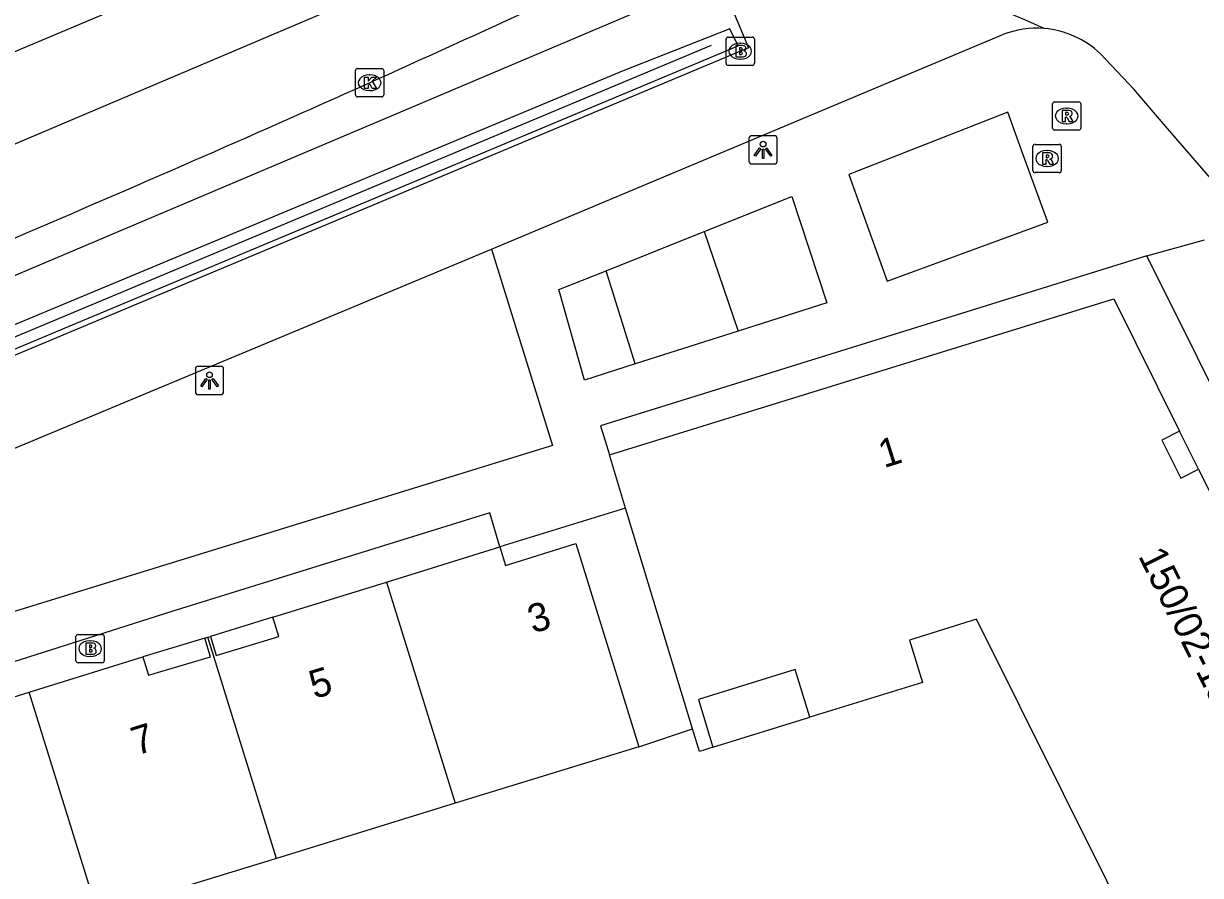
# Model space of a CAD drawing. Extents: x 161696 to 162377, y 380761 to 381673.
# Drawn here: x 162298.56 to 162340.12, y 381623.55 to 381653.64 of the extents above; entities that cross this region are included whole.
import ezdxf

# ---------------------------------------------------------------- set-up
doc = ezdxf.new("R2010")
doc.units = 0
for name, color, linetype in [('IMGEO_Berm_open', 7, 'Continuous'), ('IMGEO_Brandkraan', 7, 'Continuous'), ('IMGEO_Fietspad_gesloten', 7, 'Continuous'), ('IMGEO_Fietspad_open', 7, 'Continuous'), ('IMGEO_Groenvoorziening', 7, 'Continuous'), ('IMGEO_Haag', 7, 'Continuous'), ('IMGEO_Hek', 7, 'Continuous'), ('IMGEO_Kolk', 7, 'Continuous'), ('IMGEO_Lichtpunt', 7, 'Continuous'), ('IMGEO_Pand', 7, 'Continuous'), ('IMGEO_Pand_nummerreeks', 7, 'Continuous'), ('IMGEO_Pand_overbouw', 7, 'Continuous'), ('IMGEO_Rijbaan_regionaal_gesloten', 7, 'Continuous'), ('IMGEO_Rioolput', 7, 'Continuous'), ('IMGEO_Voetpad_open', 7, 'Continuous')]:
    doc.layers.add(name, color=color, linetype=linetype)

msp = doc.modelspace()

# ---------------------------------------------------------------- linework, layer by layer
at = {"layer": 'IMGEO_Berm_open'}
msp.add_lwpolyline([(162297.594, 381644.472), (162322.773, 381655.148)], dxfattribs=at)
at = {"layer": 'IMGEO_Brandkraan'}
for p, q in [((162323.372, 381652.232), (162323.372, 381653.084)), ((162323.447, 381653.158), (162324.299, 381653.158)), ((162323.86, 381652.938), (162323.885, 381652.938)), ((162324.373, 381653.084), (162324.373, 381652.232)), ((162323.883, 381652.378), (162323.858, 381652.378)), ((162324.299, 381652.158), (162323.447, 381652.158)), ((162300.487, 381632.058), (162301.339, 381632.058)), ((162300.412, 381631.132), (162300.412, 381631.984)), ((162300.9, 381631.838), (162300.925, 381631.838)), ((162301.413, 381631.984), (162301.413, 381631.132)), ((162300.923, 381631.278), (162300.898, 381631.278)), ((162301.339, 381631.058), (162300.487, 381631.058))]:
    msp.add_line(p, q, dxfattribs=at)
for points in [[(162323.372, 381652.232), (162323.372, 381653.084)], [(162323.447, 381653.158), (162324.299, 381653.158)], [(162323.72, 381652.858), (162323.72, 381652.458), (162323.933, 381652.458)], [(162323.951, 381652.858), (162323.72, 381652.858)], [(162323.899, 381652.777), (162323.845, 381652.777), (162323.845, 381652.701)], [(162324.373, 381653.084), (162324.373, 381652.232)], [(162323.845, 381652.701), (162323.898, 381652.701)], [(162323.907, 381652.625), (162323.845, 381652.625), (162323.845, 381652.544)], [(162323.845, 381652.544), (162323.907, 381652.544)], [(162324.299, 381652.158), (162323.447, 381652.158)], [(162300.487, 381632.058), (162301.339, 381632.058)], [(162300.412, 381631.132), (162300.412, 381631.984)], [(162300.76, 381631.758), (162300.76, 381631.358), (162300.973, 381631.358)], [(162300.991, 381631.758), (162300.76, 381631.758)], [(162300.939, 381631.677), (162300.885, 381631.677), (162300.885, 381631.601)], [(162300.885, 381631.601), (162300.938, 381631.601)], [(162301.413, 381631.984), (162301.413, 381631.132)], [(162300.947, 381631.525), (162300.885, 381631.525), (162300.885, 381631.444)], [(162300.885, 381631.444), (162300.947, 381631.444)], [(162301.339, 381631.058), (162300.487, 381631.058)]]:
    msp.add_lwpolyline(points, dxfattribs=at)
for centre, radius, start, end in [((162323.449, 381653.082), 0.0765, 91.552, 178.448), ((162323.449, 381653.082), 0.0765, 91.552, 178.448), ((162323.9, 381652.739), 0.0379, 267.8285, 90.9355), ((162323.955, 381652.713), 0.145, 59.4692, 91.5367), ((162323.98, 381652.76), 0.0922, 285.5137, 58.1501), ((162324.297, 381653.082), 0.0765, 1.552, 88.448), ((162324.297, 381653.082), 0.0765, 1.552, 88.448), ((162323.908, 381652.584), 0.0404, 269.8759, 90.5077), ((162323.939, 381652.709), 0.251, 268.6676, 293.5347), ((162323.985, 381652.568), 0.105, 301.3115, 78.989), ((162323.449, 381652.234), 0.0765, 181.552, 268.448), ((162323.449, 381652.234), 0.0765, 181.552, 268.448), ((162324.297, 381652.234), 0.0765, 271.552, 358.448), ((162324.297, 381652.234), 0.0765, 271.552, 358.448), ((162300.489, 381631.982), 0.0765, 91.552, 178.448), ((162300.489, 381631.982), 0.0765, 91.552, 178.448), ((162301.337, 381631.982), 0.0765, 1.552, 88.448), ((162301.337, 381631.982), 0.0765, 1.552, 88.448), ((162300.94, 381631.639), 0.0379, 267.8285, 90.9355), ((162300.995, 381631.613), 0.145, 59.4692, 91.5367), ((162301.02, 381631.66), 0.0922, 285.5137, 58.1501), ((162300.948, 381631.484), 0.0404, 269.8759, 90.5077), ((162300.979, 381631.609), 0.251, 268.6676, 293.5347), ((162301.025, 381631.468), 0.105, 301.3115, 78.989), ((162300.489, 381631.134), 0.0765, 181.552, 268.448), ((162300.489, 381631.134), 0.0765, 181.552, 268.448), ((162301.337, 381631.134), 0.0765, 271.552, 358.448), ((162301.337, 381631.134), 0.0765, 271.552, 358.448)]:
    msp.add_arc(centre, radius, start, end, dxfattribs=at)
for centre, major_axis, ratio, start_param, end_param in [((162323.859, 381652.658), (-0.387, 0.002), 0.722429, 4.712389, 7.853982), ((162323.884, 381652.658), (-0.39, 0.002), 0.717154, 1.570796, 4.712389), ((162300.899, 381631.558), (-0.387, 0.002), 0.722429, 4.712389, 7.853982), ((162300.924, 381631.558), (-0.39, 0.002), 0.717154, 1.570796, 4.712389)]:
    msp.add_ellipse(centre, major_axis=major_axis, ratio=ratio, start_param=start_param, end_param=end_param, dxfattribs=at)
at = {"layer": 'IMGEO_Fietspad_gesloten'}
for points in [[(162323.06, 381655.431), (162324.159, 381652.778), (162282.182, 381635.19)], [(162315.091, 381645.665), (162333.141, 381653.245)], [(162285.631, 381633.378), (162315.091, 381645.665)]]:
    msp.add_lwpolyline(points, dxfattribs=at)
for centre, radius, start, end in [((162325.274, 381633.635), 21.908, 64.7936, 95.7991), ((162334.328, 381650.204), 3.264, 85.1585, 111.3319)]:
    msp.add_arc(centre, radius, start, end, dxfattribs=at)
at = {"layer": 'IMGEO_Fietspad_open'}
msp.add_lwpolyline([(162341.913, 381646.518), (162338.961, 381649.934), (162337.765, 381651.319), (162336.592, 381652.566)], dxfattribs=at)
msp.add_arc((162334.336, 381650.197), 3.271, 46.4096, 85.3076, dxfattribs=at)
at = {"layer": 'IMGEO_Groenvoorziening'}
for points in [[(162322.593, 381646.291), (162323.801, 381642.774)], [(162320.164, 381641.618), (162319.132, 381644.907)]]:
    msp.add_lwpolyline(points, dxfattribs=at)
at = {"layer": 'IMGEO_Haag'}
msp.add_lwpolyline([(162253.186, 381624.11), (162265.83, 381628.073), (162273.268, 381631.396), (162279.828, 381634.424), (162323.8, 381652.843), (162323.502, 381653.451), (162319.735, 381651.964), (162280.166, 381635.465), (162273.118, 381632.139)], dxfattribs=at)
at = {"layer": 'IMGEO_Hek'}
msp.add_lwpolyline([(162322.841, 381652.864), (162282.347, 381635.912), (162277.587, 381633.841), (162265.893, 381628.331), (162248.629, 381623.072), (162243.525, 381621.819), (162204.6, 381614.049)], dxfattribs=at)
at = {"layer": 'IMGEO_Kolk'}
for p, q in [((162310.282, 381651.12), (162310.282, 381651.972)), ((162310.357, 381652.046), (162311.209, 381652.046)), ((162311.283, 381651.972), (162311.283, 381651.12)), ((162310.77, 381651.826), (162310.795, 381651.826)), ((162310.793, 381651.266), (162310.768, 381651.266)), ((162311.209, 381651.046), (162310.357, 381651.046))]:
    msp.add_line(p, q, dxfattribs=at)
for points in [[(162310.282, 381651.12), (162310.282, 381651.972)], [(162310.357, 381652.046), (162311.209, 381652.046)], [(162311.283, 381651.972), (162311.283, 381651.12)], [(162310.603, 381651.746), (162310.726, 381651.746), (162310.726, 381651.595), (162310.856, 381651.746), (162311.02, 381651.746), (162310.874, 381651.595), (162311.027, 381651.346), (162310.875, 381651.346), (162310.79, 381651.51), (162310.726, 381651.443), (162310.726, 381651.346), (162310.603, 381651.346), (162310.603, 381651.746)], [(162311.209, 381651.046), (162310.357, 381651.046)]]:
    msp.add_lwpolyline(points, dxfattribs=at)
for centre, start, end in [((162310.359, 381651.97), 91.552, 178.448), ((162310.359, 381651.97), 91.552, 178.448), ((162311.207, 381651.97), 1.552, 88.448), ((162311.207, 381651.97), 1.552, 88.448), ((162310.359, 381651.122), 181.552, 268.448), ((162310.359, 381651.122), 181.552, 268.448), ((162311.207, 381651.122), 271.552, 358.448), ((162311.207, 381651.122), 271.552, 358.448)]:
    msp.add_arc(centre, 0.0765, start, end, dxfattribs=at)
for centre, major_axis, ratio, start_param, end_param in [((162310.769, 381651.546), (-0.387, 0.002), 0.722429, 4.712389, 7.853982), ((162310.794, 381651.546), (-0.39, 0.002), 0.717154, 1.570796, 4.712389)]:
    msp.add_ellipse(centre, major_axis=major_axis, ratio=ratio, start_param=start_param, end_param=end_param, dxfattribs=at)
at = {"layer": 'IMGEO_Lichtpunt'}
for p, q in [((162324.179, 381649.578), (162324.179, 381648.771)), ((162324.179, 381649.578), (162324.179, 381648.771)), ((162325.081, 381649.673), (162324.273, 381649.673)), ((162325.081, 381649.673), (162324.273, 381649.673)), ((162325.175, 381648.771), (162325.175, 381649.578)), ((162325.175, 381648.771), (162325.175, 381649.578)), ((162324.273, 381648.677), (162325.081, 381648.677)), ((162324.273, 381648.677), (162325.081, 381648.677)), ((162304.629, 381641.434), (162304.629, 381640.627)), ((162304.629, 381641.434), (162304.629, 381640.627)), ((162305.531, 381641.529), (162304.723, 381641.529)), ((162305.531, 381641.529), (162304.723, 381641.529)), ((162305.625, 381640.627), (162305.625, 381641.434)), ((162305.625, 381640.627), (162305.625, 381641.434)), ((162304.723, 381640.533), (162305.531, 381640.533)), ((162304.723, 381640.533), (162305.531, 381640.533))]:
    msp.add_line(p, q, dxfattribs=at)
for points in [[(162324.553, 381649.242), (162324.592, 381649.214), (162324.404, 381648.952), (162324.366, 381648.979), (162324.553, 381649.242)], [(162324.655, 381649.194), (162324.702, 381649.194), (162324.702, 381648.872), (162324.655, 381648.872), (162324.655, 381649.194)], [(162324.765, 381649.214), (162324.803, 381649.241), (162324.99, 381648.979), (162324.951, 381648.951), (162324.765, 381649.214)], [(162305.003, 381641.098), (162305.042, 381641.07), (162304.854, 381640.808), (162304.816, 381640.835), (162305.003, 381641.098)], [(162305.105, 381641.05), (162305.152, 381641.05), (162305.152, 381640.728), (162305.105, 381640.728), (162305.105, 381641.05)], [(162305.215, 381641.07), (162305.253, 381641.097), (162305.44, 381640.835), (162305.401, 381640.807), (162305.215, 381641.07)]]:
    msp.add_lwpolyline(points, dxfattribs=at)
for centre in [(162324.678, 381649.376), (162305.128, 381641.232)]:
    msp.add_circle(centre, 0.0994, dxfattribs=at)
for centre, start, end in [((162324.273, 381649.578), 90, 180), ((162324.273, 381649.578), 90, 180), ((162325.081, 381649.578), 0, 90), ((162325.081, 381649.578), 0, 90), ((162324.273, 381648.771), 180, 270), ((162324.273, 381648.771), 180, 270), ((162325.081, 381648.771), 270, 0), ((162325.081, 381648.771), 270, 360), ((162304.723, 381641.434), 90, 180), ((162304.723, 381641.434), 90, 180), ((162305.531, 381641.434), 0, 90), ((162305.531, 381641.434), 0, 90), ((162304.723, 381640.627), 180, 270), ((162304.723, 381640.627), 180, 270), ((162305.531, 381640.627), 270, 0), ((162305.531, 381640.627), 270, 360)]:
    msp.add_arc(centre, 0.0946, start, end, dxfattribs=at)
at = {"layer": 'IMGEO_Pand'}
for points in [[(162319.25, 381638.406), (162337.06, 381643.912), (162339.386, 381639.239), (162338.759, 381638.927), (162339.428, 381637.584), (162340.054, 381637.896), (162344.025, 381629.919), (162343.398, 381629.608), (162345.336, 381625.713), (162345.963, 381626.025), (162350.387, 381617.137), (162346.662, 381615.298), (162346.184, 381615.062), (162345.886, 381615.669), (162341.772, 381613.642), (162341.671, 381613.592)], [(162319.821, 381636.522), (162319.25, 381638.406)], [(162338.353, 381620.261), (162332.215, 381632.598), (162329.849, 381631.857), (162330.305, 381630.365), (162326.632, 381629.228), (162326.331, 381629.137), (162325.809, 381630.824), (162322.398, 381629.766), (162322.9, 381628.076), (162322.58, 381627.975), (162322.428, 381627.927), (162322.187, 381628.723), (162319.821, 381636.522)], [(162311.373, 381633.907), (162315.384, 381635.149)], [(162315.384, 381635.149), (162315.585, 381634.499), (162318.068, 381635.268), (162320.289, 381628.094), (162313.803, 381626.096)], [(162305.065, 381631.962), (162305.167, 381631.99), (162305.367, 381631.316), (162307.571, 381631.992), (162307.363, 381632.666), (162311.373, 381633.907)], [(162311.373, 381633.907), (162313.803, 381626.096)], [(162298.757, 381630.023), (162302.768, 381631.271), (162302.97, 381630.621), (162305.167, 381631.268), (162304.963, 381631.934), (162305.065, 381631.962)], [(162307.494, 381624.153), (162305.065, 381631.962)], [(162292.457, 381628.078), (162292.56, 381628.11), (162292.763, 381627.461), (162294.958, 381628.148), (162294.746, 381628.775), (162298.757, 381630.023)], [(162301.187, 381622.211), (162298.757, 381630.023)], [(162313.803, 381626.096), (162307.494, 381624.153)], [(162307.494, 381624.153), (162301.187, 381622.211)]]:
    msp.add_lwpolyline(points, dxfattribs=at)
at = {"layer": 'IMGEO_Pand_overbouw'}
for points in [[(162340.054, 381637.896), (162339.386, 381639.239), (162338.759, 381638.927), (162339.428, 381637.584)], [(162320.289, 381628.094), (162322.187, 381628.723), (162319.821, 381636.522), (162315.384, 381635.149), (162315.585, 381634.499), (162318.068, 381635.268)], [(162307.363, 381632.666), (162305.167, 381631.99), (162305.367, 381631.316), (162307.571, 381631.992)], [(162304.963, 381631.934), (162302.768, 381631.271), (162302.97, 381630.621), (162305.167, 381631.268)], [(162322.9, 381628.076), (162326.331, 381629.137), (162325.809, 381630.824), (162322.398, 381629.766)]]:
    msp.add_lwpolyline(points, close=True, dxfattribs=at)
at = {"layer": 'IMGEO_Rijbaan_regionaal_gesloten'}
for points in [[(162063.15, 381619.837), (162074.116, 381619.171), (162077.215, 381619.065), (162098.302, 381618.344), (162107.339, 381618.035), (162154.804, 381617.417), (162171.554, 381618.035), (162193.595, 381620.448), (162220.727, 381625.642), (162256.04, 381635.842), (162286.818, 381647.837), (162319.065, 381661.433)], [(162320.71, 381658.924), (162294.606, 381647.837), (162272.604, 381638.934), (162257.029, 381633.493), (162237.238, 381626.952)]]:
    msp.add_lwpolyline(points, dxfattribs=at)
msp.add_arc((162031.877, 382272.308), 680.538, 292.98017, 295.245376, dxfattribs=at)
at = {"layer": 'IMGEO_Rioolput'}
for p, q in [((162334.898, 381649.944), (162334.898, 381650.796)), ((162334.973, 381650.87), (162335.825, 381650.87)), ((162335.899, 381650.796), (162335.899, 381649.944)), ((162335.386, 381650.65), (162335.411, 381650.65)), ((162335.825, 381649.87), (162334.973, 381649.87)), ((162335.409, 381650.09), (162335.384, 381650.09)), ((162334.208, 381648.443), (162334.208, 381649.295)), ((162334.283, 381649.369), (162335.135, 381649.369)), ((162334.696, 381649.149), (162334.721, 381649.149)), ((162335.209, 381649.295), (162335.209, 381648.443)), ((162335.135, 381648.369), (162334.283, 381648.369)), ((162334.719, 381648.589), (162334.694, 381648.589))]:
    msp.add_line(p, q, dxfattribs=at)
for points in [[(162334.898, 381649.944), (162334.898, 381650.796)], [(162334.973, 381650.87), (162335.825, 381650.87)], [(162335.899, 381650.796), (162335.899, 381649.944)], [(162335.487, 381650.568), (162335.235, 381650.57), (162335.235, 381650.17)], [(162335.235, 381650.17), (162335.359, 381650.17), (162335.359, 381650.332), (162335.37, 381650.332)], [(162335.413, 381650.489), (162335.359, 381650.489), (162335.359, 381650.408)], [(162335.359, 381650.408), (162335.411, 381650.408)], [(162335.417, 381650.303), (162335.488, 381650.17), (162335.628, 381650.17), (162335.563, 381650.296)], [(162335.825, 381649.87), (162334.973, 381649.87)], [(162334.208, 381648.443), (162334.208, 381649.295)], [(162334.283, 381649.369), (162335.135, 381649.369)], [(162334.797, 381649.067), (162334.545, 381649.069), (162334.545, 381648.669)], [(162335.209, 381649.295), (162335.209, 381648.443)], [(162334.545, 381648.669), (162334.669, 381648.669), (162334.669, 381648.831), (162334.68, 381648.831)], [(162334.723, 381648.988), (162334.669, 381648.988), (162334.669, 381648.907)], [(162334.669, 381648.907), (162334.721, 381648.907)], [(162334.727, 381648.802), (162334.798, 381648.669), (162334.938, 381648.669), (162334.873, 381648.795)], [(162335.135, 381648.369), (162334.283, 381648.369)]]:
    msp.add_lwpolyline(points, dxfattribs=at)
for centre, radius, start, end in [((162334.975, 381650.794), 0.0765, 91.552, 178.448), ((162334.975, 381650.794), 0.0765, 91.552, 178.448), ((162335.823, 381650.794), 0.0765, 1.552, 88.448), ((162335.823, 381650.794), 0.0765, 1.552, 88.448), ((162335.369, 381650.279), 0.0533, 26.0293, 88.6989), ((162335.395, 381650.597), 0.19, 274.7715, 282.9687), ((162335.419, 381650.393), 0.0964, 77.0061, 93.1865), ((162335.433, 381650.45), 0.0378, 276.6634, 79.6772), ((162335.486, 381650.458), 0.109, 350.3612, 89.416), ((162335.484, 381650.458), 0.112, 277.5842, 350.9817), ((162335.468, 381650.243), 0.108, 29.5134, 73.7905), ((162334.975, 381649.946), 0.0765, 181.552, 268.448), ((162334.975, 381649.946), 0.0765, 181.552, 268.448), ((162335.823, 381649.946), 0.0765, 271.552, 358.448), ((162335.823, 381649.946), 0.0765, 271.552, 358.448), ((162334.285, 381649.293), 0.0765, 91.552, 178.448), ((162334.285, 381649.293), 0.0765, 91.552, 178.448), ((162334.796, 381648.957), 0.109, 350.3612, 89.416), ((162335.133, 381649.293), 0.0765, 1.552, 88.448), ((162335.133, 381649.293), 0.0765, 1.552, 88.448), ((162334.679, 381648.778), 0.0533, 26.0293, 88.6989), ((162334.705, 381649.096), 0.19, 274.7715, 282.9687), ((162334.729, 381648.892), 0.0964, 77.0061, 93.1865), ((162334.743, 381648.949), 0.0378, 276.6634, 79.6772), ((162334.794, 381648.957), 0.112, 277.5842, 350.9817), ((162334.778, 381648.742), 0.108, 29.5134, 73.7905), ((162334.285, 381648.445), 0.0765, 181.552, 268.448), ((162334.285, 381648.445), 0.0765, 181.552, 268.448), ((162335.133, 381648.445), 0.0765, 271.552, 358.448), ((162335.133, 381648.445), 0.0765, 271.552, 358.448)]:
    msp.add_arc(centre, radius, start, end, dxfattribs=at)
for centre, major_axis, ratio, start_param, end_param in [((162335.385, 381650.37), (-0.387, 0.002), 0.722429, 4.712389, 7.853982), ((162335.41, 381650.37), (-0.39, 0.002), 0.717154, 1.570796, 4.712389), ((162334.695, 381648.869), (-0.387, 0.002), 0.722429, 4.712389, 7.853982), ((162334.72, 381648.869), (-0.39, 0.002), 0.717154, 1.570796, 4.712389)]:
    msp.add_ellipse(centre, major_axis=major_axis, ratio=ratio, start_param=start_param, end_param=end_param, dxfattribs=at)
at = {"layer": 'IMGEO_Voetpad_open'}
for points in [[(162333.867, 381648.996), (162333.32, 381650.503), (162329.236, 381648.902), (162327.7, 381648.3), (162329.061, 381644.536), (162334.731, 381646.616), (162333.867, 381648.996)], [(162322.593, 381646.291), (162325.694, 381647.532), (162326.932, 381643.769), (162323.801, 381642.774)], [(162319.132, 381644.907), (162322.593, 381646.291)], [(162338.226, 381645.427), (162340.269, 381645.995)], [(162315.091, 381645.665), (162317.244, 381638.738), (162288.267, 381629.8), (162285.042, 381628.795)], [(162338.226, 381645.427), (162318.935, 381639.43), (162319.25, 381638.406)], [(162353.565, 381614.44), (162348.954, 381623.914), (162338.226, 381645.427)], [(162320.164, 381641.618), (162318.366, 381641.046), (162317.468, 381644.241), (162319.132, 381644.907)], [(162323.801, 381642.774), (162320.164, 381641.618)], [(162315.384, 381635.149), (162315.022, 381636.357), (162303.792, 381632.873), (162284.801, 381626.817)], [(162319.821, 381636.522), (162315.384, 381635.149)]]:
    msp.add_lwpolyline(points, dxfattribs=at)

# ---------------------------------------------------------------- texts
at = {"layer": 'IMGEO_Pand_nummerreeks'}
for s, rotation, p in [('1', 17.5539, (162328.945, 381637.929)), ('150/02-150/18', 296.5583, (162337.912, 381634.833)), ('3', 17.1254, (162316.549, 381632.087)), ('5', 17.1807, (162308.833, 381629.773)), ('7', 17.3981, (162302.555, 381627.779))]:
    msp.add_text(s, height=1, rotation=rotation, dxfattribs=at).set_placement(p)

doc.saveas('drawing.dxf')
